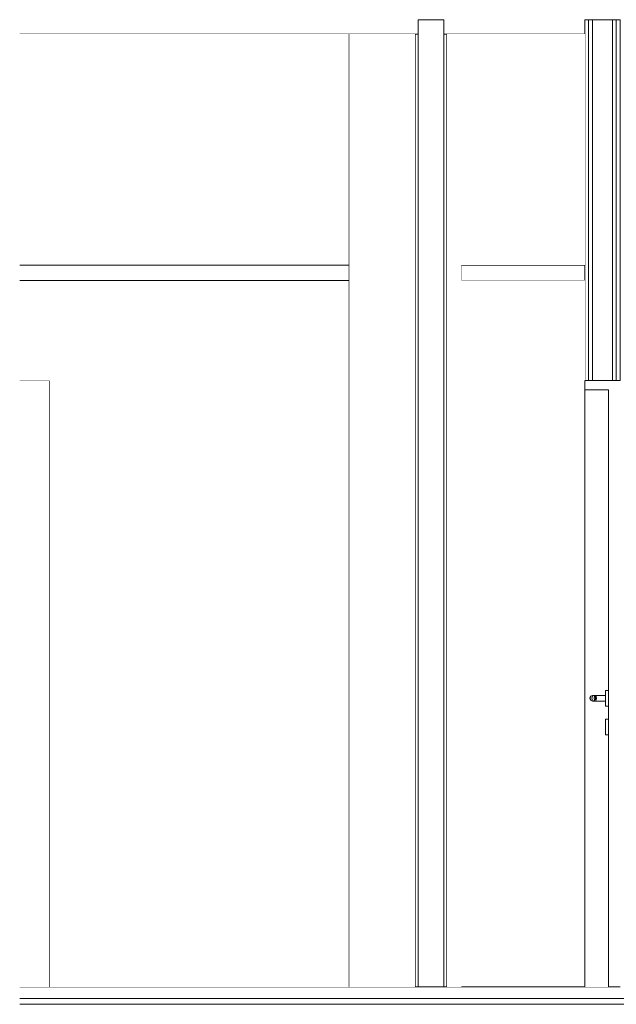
# Model space of a CAD drawing. Header units: millimetres. Extents: x -30280 to 309309, y -17460 to 4378.
# Tile 680 of 1056: x 227982 to 230049, y -13520 to -10110. Entities that reach past the tile are written whole.
import ezdxf

# ---------------------------------------------------------------- set-up
doc = ezdxf.new("R2010")
doc.units = ezdxf.units.MM
doc.header["$MEASUREMENT"] = 0
doc.linetypes.add('Wipeout_Contour', pattern=[1000, 0, -1000])
for name, color, linetype in [('07_CR_Cel Ras pladur', 7, 'Continuous'), ('10_ESTR_Fotjats', 7, 'Continuous'), ('12_FAÇ_Façana', 7, 'Continuous'), ('Nuevo_07_CR_Cel Ras pladur', 7, 'Continuous'), ('Nuevo_08_E_Envans secs', 7, 'Continuous'), ('Nuevo_14_PAV_Soft Light Grey 0554', 7, 'Continuous'), ('Nuevo_Puertas Archicad', 7, 'Continuous'), ('Puertas Archicad', 7, 'Continuous')]:
    doc.layers.add(name, color=color, linetype=linetype)
doc.layers.add('07_CR_Cel Ras pladur_Pluma_Nº__102', color=7, linetype='Continuous', lineweight=5, true_color=0xcccccc)
doc.layers.add('Nuevo_Puertas Archicad_Pluma_Nº__3', color=7, linetype='Continuous', lineweight=5, true_color=0xa4a4a4)
for name, color, linetype, lineweight in [('10_ESTR_Fotjats_Pluma_Nº__1', 7, 'Continuous', 5), ('12_FAÇ_Façana_Pluma_Nº__47', 7, 'Continuous', 20), ('12_FAÇ_Façana_Pluma_Nº__7', 7, 'Continuous', 5), ('Nuevo_07_CR_Cel Ras pladur_Pluma_Nº__1', 7, 'Continuous', 5), ('Nuevo_08_E_Envans secs_Pluma_Nº__1', 7, 'Continuous', 5), ('Nuevo_08_E_Envans secs_Pluma_Nº__20', 1, 'Continuous', 5), ('Nuevo_14_PAV_Soft Light Grey 0554_Pluma_Nº__29', 7, 'Continuous', 20), ('Nuevo_Puertas Archicad_Pluma_Nº__1', 7, 'Continuous', 5), ('Puertas Archicad_Pluma_Nº__47', 7, 'Continuous', 20)]:
    doc.layers.add(name, color=color, linetype=linetype, lineweight=lineweight)

# ---------------------------------------------------------------- blocks, each defined once
blk = doc.blocks.new('Elem Sección_485_6', base_point=(235890.6, -13460))
at = {"layer": '10_ESTR_Fotjats_Pluma_Nº__1', "color": 7, "linetype": 'Continuous', "lineweight": 5}
for p, q in [((229351.7, -13460), (227981.8, -13460)), ((229511.7, -13460), (229461.7, -13460)), ((260735.6, -13500), (227981.8, -13500)), ((260735.6, -13520), (227981.8, -13520))]:
    blk.add_line(p, q, dxfattribs=at)
at = {"layer": '10_ESTR_Fotjats_Pluma_Nº__1', "color": 7, "linetype": 'Continuous', "lineweight": 5, "flags": 128}
for points in [[(229461.7, -13460), (229451.7, -13460), (229361.7, -13460), (229351.7, -13460)], [(230061.7, -13460), (230021.7, -13460), (229939.7, -13460)]]:
    blk.add_lwpolyline(points, dxfattribs=at)
blk = doc.blocks.new('Elem Sección_495_6', base_point=(235890.6, -13460))
at = {"layer": '10_ESTR_Fotjats_Pluma_Nº__1', "color": 7, "linetype": 'Continuous', "lineweight": 5}
for p, q in [((229351.7, -10160), (227981.8, -10160)), ((229361.7, -10160), (229351.7, -10160)), ((229461.7, -10160), (229451.7, -10160)), ((229939.7, -10160), (229461.7, -10160))]:
    blk.add_line(p, q, dxfattribs=at)
at = {"layer": '10_ESTR_Fotjats_Pluma_Nº__1', "color": 7, "linetype": 'Continuous', "lineweight": 5, "flags": 128}
blk.add_lwpolyline([(230061.7, -10110), (230048.7, -10110), (230035.7, -10110), (229965.7, -10110), (229952.7, -10110), (229939.7, -10110)], dxfattribs=at)
blk = doc.blocks.new('Elem Sección_501_6', base_point=(235890.6, -13460))
at = {"layer": '12_FAÇ_Façana_Pluma_Nº__7', "color": 7, "linetype": 'Continuous', "lineweight": 5}
for p, q in [((229451.7, -10110), (229361.7, -10110)), ((229351.7, -10160), (229351.7, -13460)), ((229461.7, -10160), (229461.7, -13460))]:
    blk.add_line(p, q, dxfattribs=at)
at = {"layer": '12_FAÇ_Façana_Pluma_Nº__7', "color": 7, "linetype": 'Continuous', "lineweight": 5, "flags": 128}
for points in [[(229361.7, -10110), (229361.7, -10160), (229361.7, -13460)], [(229451.7, -10110), (229451.7, -10160), (229451.7, -13460)]]:
    blk.add_lwpolyline(points, dxfattribs=at)
blk = doc.blocks.new('Elem Sección_502_6', base_point=(235890.6, -13460))
at = {"color": 254, "linetype": 'Wipeout_Contour', "lineweight": 0, "ltscale": 918186.508895}
blk.add_wipeout([(229351.7, -13460), (229351.7, -10160), (229121.7, -10160), (229121.7, -13460)], dxfattribs=at).dxf.layer = '12_FAÇ_Façana'
at = {"layer": '12_FAÇ_Façana_Pluma_Nº__47', "color": 7, "linetype": 'Continuous', "lineweight": 20}
blk.add_line((229121.7, -10160), (229121.7, -13460), dxfattribs=at)
blk = doc.blocks.new('Elem Sección_503_6', base_point=(235890.6, -13460))
at = {"color": 254, "linetype": 'Wipeout_Contour', "lineweight": 0, "ltscale": 913494.283683}
blk.add_wipeout([(227981.8, -13460), (228085.6, -13460), (228085.6, -11360), (227981.8, -11360)], dxfattribs=at).dxf.layer = 'Puertas Archicad'
at = {"layer": 'Puertas Archicad_Pluma_Nº__47', "color": 7, "linetype": 'Continuous', "lineweight": 20}
for p, q in [((227981.8, -11360), (228085.6, -11360)), ((228085.6, -11360), (228085.6, -13460))]:
    blk.add_line(p, q, dxfattribs=at)
blk = doc.blocks.new('Elem Sección_504_6', base_point=(235890.6, -13460))
at = {"color": 254, "linetype": 'Wipeout_Contour', "lineweight": 0, "ltscale": 915183.727902}
blk.add_wipeout([(227981.8, -10960), (229121.7, -10960), (229121.7, -10160), (227981.8, -10160)], dxfattribs=at).dxf.layer = '12_FAÇ_Façana'
at = {"color": 254, "linetype": 'Wipeout_Contour', "lineweight": 0, "ltscale": 1372266.854125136}
blk.add_wipeout([(229121.7, -11013), (227981.8, -11013), (227981.8, -11360), (228085.6, -11360), (228085.6, -13460), (229121.7, -13460)], dxfattribs=at).dxf.layer = '12_FAÇ_Façana'
blk = doc.blocks.new('Elem Sección_582_6', base_point=(235890.6, -13460))
at = {"layer": 'Nuevo_07_CR_Cel Ras pladur_Pluma_Nº__1', "color": 7, "linetype": 'Continuous', "lineweight": 5}
for p, q in [((229511.7, -10960), (229511.7, -11013)), ((229939.7, -10960), (229511.7, -10960)), ((229939.7, -11013), (229511.7, -11013))]:
    blk.add_line(p, q, dxfattribs=at)
blk = doc.blocks.new('Elem Sección_614_6', base_point=(235890.6, -13460))
at = {"layer": 'Nuevo_14_PAV_Soft Light Grey 0554_Pluma_Nº__29', "color": 7, "linetype": 'Continuous', "lineweight": 20}
for p, q in [((229511.7, -13458), (229511.7, -13460)), ((229939.7, -13458), (229511.7, -13458)), ((229939.7, -13460), (229511.7, -13460)), ((229939.7, -13458), (229939.7, -13460))]:
    blk.add_line(p, q, dxfattribs=at)
blk = doc.blocks.new('Elem Sección_622_6', base_point=(235890.6, -13460))
at = {"color": 254, "linetype": 'Wipeout_Contour', "lineweight": 0, "ltscale": 915262.665125}
blk.add_wipeout([(229121.7, -10960), (227981.8, -10960), (227981.8, -11013), (229121.7, -11013)], dxfattribs=at).dxf.layer = '07_CR_Cel Ras pladur'
at = {"layer": '07_CR_Cel Ras pladur_Pluma_Nº__102', "color": 254, "linetype": 'Continuous', "lineweight": 5, "true_color": 0xcccccc}
for p, q in [((227981.8, -10960), (229121.7, -10960)), ((227981.8, -11013), (229121.7, -11013))]:
    blk.add_line(p, q, dxfattribs=at)
blk = doc.blocks.new('Elem Sección_623_6', base_point=(235890.6, -13460))
at = {"layer": 'Nuevo_08_E_Envans secs_Pluma_Nº__1', "color": 7, "linetype": 'Continuous', "lineweight": 5}
for p, q in [((229939.7, -10110), (229939.7, -10160)), ((229952.7, -10110), (229952.7, -11360)), ((229965.7, -10110), (229965.7, -11360)), ((230035.7, -10110), (230035.7, -11360)), ((230048.7, -10110), (230048.7, -11360)), ((230061.7, -10110), (230061.7, -10160)), ((229939.7, -10160), (229939.7, -10960)), ((230061.7, -10160), (230061.7, -10960)), ((229939.7, -10960), (229939.7, -11013)), ((230061.7, -10960), (230061.7, -11013)), ((229939.7, -11013), (229939.7, -11360)), ((230061.7, -11013), (230061.7, -11360))]:
    blk.add_line(p, q, dxfattribs=at)
at = {"layer": 'Nuevo_08_E_Envans secs_Pluma_Nº__20', "color": 1, "linetype": 'Continuous', "lineweight": 5, "flags": 128}
for points in [[(229965.7, -11360), (229952.7, -11360), (229939.7, -11360)], [(230061.7, -11360), (230048.7, -11360), (230035.7, -11360)]]:
    blk.add_lwpolyline(points, dxfattribs=at)
blk = doc.blocks.new('Elem Sección_624_6', base_point=(235890.6, -13460))
at = {"color": 254, "linetype": 'Wipeout_Contour', "lineweight": 0, "ltscale": 2299805.496006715}
blk.add_wipeout([(229461.7, -10160), (229461.7, -13460), (229511.7, -13460), (229511.7, -13458), (229939.7, -13458), (229939.7, -11013), (229511.7, -11013), (229511.7, -10960), (229939.7, -10960), (229939.7, -10160)], dxfattribs=at).dxf.layer = 'Nuevo_08_E_Envans secs'
blk = doc.blocks.new('Elem Sección_625_6', base_point=(235890.6, -13460))
at = {"layer": 'Nuevo_Puertas Archicad_Pluma_Nº__1', "color": 7, "linetype": 'Continuous', "lineweight": 5}
blk.add_line((230035.7, -11360), (229965.7, -11360), dxfattribs=at)
at = {"color": 254, "linetype": 'Wipeout_Contour', "lineweight": 0, "ltscale": 4606677.444305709}
blk.add_wipeout([(229939.7, -13460), (230021.7, -13460), (230021.7, -12587), (230011.7, -12587), (230011.7, -12533), (230021.7, -12533), (230021.7, -12487), (230021.6, -12487), (230011.7, -12487), (230011.7, -12470), (229966.7, -12470), (229959.6, -12467), (229956.7, -12460), (229959.6, -12452.9), (229966.7, -12450), (230011.7, -12450), (230011.7, -12433), (230021.7, -12433), (230021.7, -11392), (229939.7, -11392)], dxfattribs=at).dxf.layer = 'Nuevo_Puertas Archicad'
at = {"layer": 'Nuevo_Puertas Archicad_Pluma_Nº__1', "color": 7, "linetype": 'Continuous', "lineweight": 5}
for p in [(229939.7, -11360), (230021.7, -11392)]:
    blk.add_line(p, (229939.7, -11392), dxfattribs=at)
at = {"layer": 'Nuevo_Puertas Archicad_Pluma_Nº__3', "color": 253, "linetype": 'Continuous', "lineweight": 5, "true_color": 0xa4a4a4}
blk.add_line((230021.6, -12226), (230021.6, -12397.7), dxfattribs=at)
at = {"color": 254, "linetype": 'Wipeout_Contour', "lineweight": 0, "ltscale": 921401.393786}
blk.add_wipeout([(230011.7, -12483.4), (230011.7, -12487), (230011.8, -12487), (230011.8, -12483.4)], dxfattribs=at).dxf.layer = 'Nuevo_Puertas Archicad'
at = {"color": 254, "linetype": 'Wipeout_Contour', "lineweight": 0, "ltscale": 921413.642084}
blk.add_wipeout([(230011.8, -12546.5), (230011.8, -12536.6), (230011.7, -12536.6), (230011.7, -12546.5)], dxfattribs=at).dxf.layer = 'Nuevo_Puertas Archicad'
at = {"color": 254, "linetype": 'Wipeout_Contour', "lineweight": 0, "ltscale": 921423.160662}
blk.add_wipeout([(230011.8, -12587), (230011.8, -12583.4), (230011.7, -12583.4), (230011.7, -12587)], dxfattribs=at).dxf.layer = 'Nuevo_Puertas Archicad'
at = {"color": 254, "linetype": 'Wipeout_Contour', "lineweight": 0, "ltscale": 921399.930944}
blk.add_wipeout([(230011.7, -12473.5), (230011.7, -12483.4), (230011.8, -12483.4), (230011.8, -12473.5)], dxfattribs=at).dxf.layer = 'Nuevo_Puertas Archicad'
at = {"color": 254, "linetype": 'Wipeout_Contour', "lineweight": 0, "ltscale": 921416.18958}
blk.add_wipeout([(230011.8, -12560), (230011.8, -12546.5), (230011.7, -12546.5), (230011.7, -12560)], dxfattribs=at).dxf.layer = 'Nuevo_Puertas Archicad'
at = {"color": 254, "linetype": 'Wipeout_Contour', "lineweight": 0, "ltscale": 921397.398958}
blk.add_wipeout([(230011.7, -12460), (230011.7, -12473.5), (230011.8, -12473.5), (230011.8, -12460)], dxfattribs=at).dxf.layer = 'Nuevo_Puertas Archicad'
at = {"color": 254, "linetype": 'Wipeout_Contour', "lineweight": 0, "ltscale": 921433.412719}
blk.add_wipeout([(230021.6, -12546.5), (230021.6, -12536.6), (230011.8, -12536.6), (230011.8, -12546.5)], dxfattribs=at).dxf.layer = 'Nuevo_Puertas Archicad'
at = {"color": 254, "linetype": 'Wipeout_Contour', "lineweight": 0, "ltscale": 921421.686134}
blk.add_wipeout([(230011.8, -12583.4), (230011.8, -12573.5), (230011.7, -12573.5), (230011.7, -12583.4)], dxfattribs=at).dxf.layer = 'Nuevo_Puertas Archicad'
at = {"color": 254, "linetype": 'Wipeout_Contour', "lineweight": 0, "ltscale": 921394.478005}
blk.add_wipeout([(230011.7, -12446.5), (230011.7, -12460), (230011.8, -12460), (230011.8, -12446.5)], dxfattribs=at).dxf.layer = 'Nuevo_Puertas Archicad'
at = {"color": 254, "linetype": 'Wipeout_Contour', "lineweight": 0, "ltscale": 921421.164685}
blk.add_wipeout([(230011.8, -12483.4), (230011.8, -12487), (230021.6, -12487), (230021.6, -12483.4)], dxfattribs=at).dxf.layer = 'Nuevo_Puertas Archicad'
at = {"color": 254, "linetype": 'Wipeout_Contour', "lineweight": 0, "ltscale": 921412.172285}
blk.add_wipeout([(230011.8, -12536.6), (230011.8, -12533), (230011.7, -12533), (230011.7, -12536.6)], dxfattribs=at).dxf.layer = 'Nuevo_Puertas Archicad'
at = {"color": 254, "linetype": 'Wipeout_Contour', "lineweight": 0, "ltscale": 921419.133907}
blk.add_wipeout([(230011.8, -12573.5), (230011.8, -12560), (230011.7, -12560), (230011.7, -12573.5)], dxfattribs=at).dxf.layer = 'Nuevo_Puertas Archicad'
at = {"color": 254, "linetype": 'Wipeout_Contour', "lineweight": 0, "ltscale": 921391.950751}
blk.add_wipeout([(230011.7, -12436.6), (230011.7, -12446.5), (230011.8, -12446.5), (230011.8, -12436.6)], dxfattribs=at).dxf.layer = 'Nuevo_Puertas Archicad'
at = {"color": 254, "linetype": 'Wipeout_Contour', "lineweight": 0, "ltscale": 921419.701874}
blk.add_wipeout([(230011.8, -12473.5), (230011.8, -12483.4), (230021.6, -12483.4), (230021.6, -12473.5)], dxfattribs=at).dxf.layer = 'Nuevo_Puertas Archicad'
at = {"color": 254, "linetype": 'Wipeout_Contour', "lineweight": 0, "ltscale": 921435.960161}
blk.add_wipeout([(230021.6, -12560), (230021.6, -12546.5), (230011.8, -12546.5), (230011.8, -12560)], dxfattribs=at).dxf.layer = 'Nuevo_Puertas Archicad'
at = {"color": 254, "linetype": 'Wipeout_Contour', "lineweight": 0, "ltscale": 921442.931094}
blk.add_wipeout([(230021.6, -12587), (230021.6, -12583.4), (230011.8, -12583.4), (230011.8, -12587)], dxfattribs=at).dxf.layer = 'Nuevo_Puertas Archicad'
at = {"color": 254, "linetype": 'Wipeout_Contour', "lineweight": 0, "ltscale": 921390.492639}
blk.add_wipeout([(230011.7, -12433), (230011.7, -12436.6), (230011.8, -12436.6), (230011.8, -12433)], dxfattribs=at).dxf.layer = 'Nuevo_Puertas Archicad'
at = {"color": 254, "linetype": 'Wipeout_Contour', "lineweight": 0, "ltscale": 921417.169943}
blk.add_wipeout([(230011.8, -12460), (230011.8, -12473.5), (230021.6, -12473.5), (230021.6, -12460)], dxfattribs=at).dxf.layer = 'Nuevo_Puertas Archicad'
at = {"color": 254, "linetype": 'Wipeout_Contour', "lineweight": 0, "ltscale": 921453.183351}
blk.add_wipeout([(230021.7, -12546.5), (230021.7, -12536.6), (230021.6, -12536.6), (230021.6, -12546.5)], dxfattribs=at).dxf.layer = 'Nuevo_Puertas Archicad'
at = {"color": 254, "linetype": 'Wipeout_Contour', "lineweight": 0, "ltscale": 921441.456597}
blk.add_wipeout([(230021.6, -12583.4), (230021.6, -12573.5), (230011.8, -12573.5), (230011.8, -12583.4)], dxfattribs=at).dxf.layer = 'Nuevo_Puertas Archicad'
at = {"color": 254, "linetype": 'Wipeout_Contour', "lineweight": 0, "ltscale": 921414.249052}
blk.add_wipeout([(230011.8, -12446.5), (230011.8, -12460), (230021.6, -12460), (230021.6, -12446.5)], dxfattribs=at).dxf.layer = 'Nuevo_Puertas Archicad'
at = {"color": 254, "linetype": 'Wipeout_Contour', "lineweight": 0, "ltscale": 921440.935579}
blk.add_wipeout([(230021.6, -12483.4), (230021.6, -12487), (230021.7, -12487), (230021.7, -12483.4)], dxfattribs=at).dxf.layer = 'Nuevo_Puertas Archicad'
at = {"color": 254, "linetype": 'Wipeout_Contour', "lineweight": 0, "ltscale": 921431.942953}
blk.add_wipeout([(230021.6, -12536.6), (230021.6, -12533), (230011.8, -12533), (230011.8, -12536.6)], dxfattribs=at).dxf.layer = 'Nuevo_Puertas Archicad'
at = {"color": 254, "linetype": 'Wipeout_Contour', "lineweight": 0, "ltscale": 921438.904425}
blk.add_wipeout([(230021.6, -12573.5), (230021.6, -12560), (230011.8, -12560), (230011.8, -12573.5)], dxfattribs=at).dxf.layer = 'Nuevo_Puertas Archicad'
at = {"color": 254, "linetype": 'Wipeout_Contour', "lineweight": 0, "ltscale": 921411.721852}
blk.add_wipeout([(230011.8, -12436.6), (230011.8, -12446.5), (230021.6, -12446.5), (230021.6, -12436.6)], dxfattribs=at).dxf.layer = 'Nuevo_Puertas Archicad'
at = {"color": 254, "linetype": 'Wipeout_Contour', "lineweight": 0, "ltscale": 921439.4728}
blk.add_wipeout([(230021.6, -12473.5), (230021.6, -12483.4), (230021.7, -12483.4), (230021.7, -12473.5)], dxfattribs=at).dxf.layer = 'Nuevo_Puertas Archicad'
at = {"color": 254, "linetype": 'Wipeout_Contour', "lineweight": 0, "ltscale": 921455.730738}
blk.add_wipeout([(230021.7, -12560), (230021.7, -12546.5), (230021.6, -12546.5), (230021.6, -12560)], dxfattribs=at).dxf.layer = 'Nuevo_Puertas Archicad'
at = {"color": 254, "linetype": 'Wipeout_Contour', "lineweight": 0, "ltscale": 921462.701521}
blk.add_wipeout([(230021.7, -12587), (230021.7, -12583.4), (230021.6, -12583.4), (230021.6, -12587)], dxfattribs=at).dxf.layer = 'Nuevo_Puertas Archicad'
at = {"color": 254, "linetype": 'Wipeout_Contour', "lineweight": 0, "ltscale": 921410.263771}
blk.add_wipeout([(230011.8, -12433), (230011.8, -12436.6), (230021.6, -12436.6), (230021.6, -12433)], dxfattribs=at).dxf.layer = 'Nuevo_Puertas Archicad'
at = {"color": 254, "linetype": 'Wipeout_Contour', "lineweight": 0, "ltscale": 921436.940922}
blk.add_wipeout([(230021.6, -12460), (230021.6, -12473.5), (230021.7, -12473.5), (230021.7, -12460)], dxfattribs=at).dxf.layer = 'Nuevo_Puertas Archicad'
at = {"color": 254, "linetype": 'Wipeout_Contour', "lineweight": 0, "ltscale": 921451.713615}
blk.add_wipeout([(230021.7, -12536.6), (230021.7, -12533), (230021.6, -12533), (230021.6, -12536.6)], dxfattribs=at).dxf.layer = 'Nuevo_Puertas Archicad'
at = {"color": 254, "linetype": 'Wipeout_Contour', "lineweight": 0, "ltscale": 921461.227056}
blk.add_wipeout([(230021.7, -12583.4), (230021.7, -12573.5), (230021.6, -12573.5), (230021.6, -12583.4)], dxfattribs=at).dxf.layer = 'Nuevo_Puertas Archicad'
at = {"layer": 'Nuevo_Puertas Archicad_Pluma_Nº__3', "color": 253, "linetype": 'Continuous', "lineweight": 5, "true_color": 0xa4a4a4}
for p, q in [((230011.7, -12536.6), (230011.7, -12533)), ((230011.7, -12533), (230011.8, -12533)), ((230011.8, -12533), (230021.6, -12533)), ((230021.6, -12533), (230021.7, -12533))]:
    blk.add_line(p, q, dxfattribs=at)
at = {"color": 254, "linetype": 'Wipeout_Contour', "lineweight": 0, "ltscale": 921434.020094}
blk.add_wipeout([(230021.6, -12446.5), (230021.6, -12460), (230021.7, -12460), (230021.7, -12446.5)], dxfattribs=at).dxf.layer = 'Nuevo_Puertas Archicad'
at = {"color": 254, "linetype": 'Wipeout_Contour', "lineweight": 0, "ltscale": 921458.674938}
blk.add_wipeout([(230021.7, -12573.5), (230021.7, -12560), (230021.6, -12560), (230021.6, -12573.5)], dxfattribs=at).dxf.layer = 'Nuevo_Puertas Archicad'
at = {"layer": 'Nuevo_Puertas Archicad_Pluma_Nº__3', "color": 253, "linetype": 'Continuous', "lineweight": 5, "true_color": 0xa4a4a4}
for p, q in [((230011.7, -12546.5), (230011.7, -12536.6)), ((230011.7, -12560), (230011.7, -12546.5)), ((230011.7, -12573.5), (230011.7, -12560)), ((230011.7, -12583.4), (230011.7, -12573.5)), ((230021.6, -12614), (230021.6, -12562)), ((230011.7, -12587), (230011.7, -12583.4)), ((230011.7, -12587), (230011.8, -12587)), ((230011.8, -12587), (230021.6, -12587)), ((230021.6, -12587), (230021.7, -12587))]:
    blk.add_line(p, q, dxfattribs=at)
at = {"color": 254, "linetype": 'Wipeout_Contour', "lineweight": 0, "ltscale": 921431.492949}
blk.add_wipeout([(230021.6, -12436.6), (230021.6, -12446.5), (230021.7, -12446.5), (230021.7, -12436.6)], dxfattribs=at).dxf.layer = 'Nuevo_Puertas Archicad'
at = {"color": 254, "linetype": 'Wipeout_Contour', "lineweight": 0, "ltscale": 921338.345658}
blk.add_wipeout([(230011.7, -12470), (230011.7, -12467), (229982.4, -12467), (229981.7, -12470)], dxfattribs=at).dxf.layer = 'Nuevo_Puertas Archicad'
at = {"layer": 'Nuevo_Puertas Archicad_Pluma_Nº__3', "color": 253, "linetype": 'Continuous', "lineweight": 5, "true_color": 0xa4a4a4}
for p, q in [((230011.7, -12487), (230011.8, -12487)), ((230011.8, -12487), (230021.6, -12487)), ((230021.6, -12487), (230021.7, -12487)), ((230021.6, -12536.4), (230021.6, -12487))]:
    blk.add_line(p, q, dxfattribs=at)
at = {"color": 254, "linetype": 'Wipeout_Contour', "lineweight": 0, "ltscale": 921430.034899}
blk.add_wipeout([(230021.6, -12433), (230021.6, -12436.6), (230021.7, -12436.6), (230021.7, -12433)], dxfattribs=at).dxf.layer = 'Nuevo_Puertas Archicad'
at = {"color": 254, "linetype": 'Wipeout_Contour', "lineweight": 0, "ltscale": 921338.260143}
blk.add_wipeout([(230011.7, -12467), (230011.7, -12460), (229982.7, -12460), (229982.4, -12467)], dxfattribs=at).dxf.layer = 'Nuevo_Puertas Archicad'
at = {"layer": 'Nuevo_Puertas Archicad_Pluma_Nº__3', "color": 253, "linetype": 'Continuous', "lineweight": 5, "true_color": 0xa4a4a4}
blk.add_line((230011.7, -12487), (230011.7, -12483.4), dxfattribs=at)
at = {"color": 254, "linetype": 'Wipeout_Contour', "lineweight": 0, "ltscale": 921336.7301}
blk.add_wipeout([(230011.7, -12460), (230011.7, -12452.9), (229982.4, -12452.9), (229982.7, -12460)], dxfattribs=at).dxf.layer = 'Nuevo_Puertas Archicad'
at = {"layer": 'Nuevo_Puertas Archicad_Pluma_Nº__3', "color": 253, "linetype": 'Continuous', "lineweight": 5, "true_color": 0xa4a4a4}
blk.add_line((230011.7, -12483.4), (230011.7, -12473.5), dxfattribs=at)
at = {"color": 254, "linetype": 'Wipeout_Contour', "lineweight": 0, "ltscale": 921334.651805}
blk.add_wipeout([(230011.7, -12452.9), (230011.7, -12450), (229981.7, -12450), (229982.4, -12452.9)], dxfattribs=at).dxf.layer = 'Nuevo_Puertas Archicad'
at = {"layer": 'Nuevo_Puertas Archicad_Pluma_Nº__3', "color": 253, "linetype": 'Continuous', "lineweight": 5, "true_color": 0xa4a4a4}
for p, q in [((230021.7, -11392), (230021.7, -13460)), ((230011.7, -12436.6), (230011.7, -12433)), ((230011.7, -12433), (230011.8, -12433)), ((230011.7, -12446.5), (230011.7, -12436.6)), ((230011.7, -12460), (230011.7, -12446.5)), ((230011.8, -12433), (230021.6, -12433)), ((230021.6, -12433), (230021.7, -12433)), ((230011.7, -12473.5), (230011.7, -12460))]:
    blk.add_line(p, q, dxfattribs=at)
at = {"color": 254, "linetype": 'Wipeout_Contour', "lineweight": 0, "ltscale": 921246.038477}
blk.add_wipeout([(229972.1, -12460), (229973.2, -12467), (229973.8, -12467), (229976.7, -12460)], dxfattribs=at).dxf.layer = 'Nuevo_Puertas Archicad'
at = {"color": 254, "linetype": 'Wipeout_Contour', "lineweight": 0, "ltscale": 690933.5533}
blk.add_wipeout([(229973.8, -12467), (229973.2, -12467), (229973.4, -12467.2)], dxfattribs=at).dxf.layer = 'Nuevo_Puertas Archicad'
at = {"color": 254, "linetype": 'Wipeout_Contour', "lineweight": 0, "ltscale": 921269.42812}
blk.add_wipeout([(229981.7, -12470), (229982.4, -12467), (229978.7, -12467), (229976, -12470)], dxfattribs=at).dxf.layer = 'Nuevo_Puertas Archicad'
at = {"color": 254, "linetype": 'Wipeout_Contour', "lineweight": 0, "ltscale": 921273.330139}
blk.add_wipeout([(229982.4, -12467), (229982.7, -12460), (229979.9, -12460), (229978.7, -12467)], dxfattribs=at).dxf.layer = 'Nuevo_Puertas Archicad'
at = {"color": 254, "linetype": 'Wipeout_Contour', "lineweight": 0, "ltscale": 921271.799987}
blk.add_wipeout([(229982.7, -12460), (229982.4, -12452.9), (229978.7, -12452.9), (229979.9, -12460)], dxfattribs=at).dxf.layer = 'Nuevo_Puertas Archicad'
at = {"color": 254, "linetype": 'Wipeout_Contour', "lineweight": 0, "ltscale": 921265.733989}
blk.add_wipeout([(229982.4, -12452.9), (229981.7, -12450), (229976, -12450), (229978.7, -12452.9)], dxfattribs=at).dxf.layer = 'Nuevo_Puertas Archicad'
at = {"color": 254, "linetype": 'Wipeout_Contour', "lineweight": 0, "ltscale": 690931.293716}
blk.add_wipeout([(229973.4, -12452.7), (229973.2, -12452.9), (229973.8, -12452.9)], dxfattribs=at).dxf.layer = 'Nuevo_Puertas Archicad'
at = {"color": 254, "linetype": 'Wipeout_Contour', "lineweight": 0, "ltscale": 921244.508279}
blk.add_wipeout([(229972.1, -12460), (229976.7, -12460), (229973.8, -12452.9), (229973.2, -12452.9)], dxfattribs=at).dxf.layer = 'Nuevo_Puertas Archicad'
at = {"color": 254, "linetype": 'Wipeout_Contour', "lineweight": 0, "ltscale": 921224.988786}
blk.add_wipeout([(229972.1, -12460), (229963.9, -12460), (229966, -12467), (229973.2, -12467)], dxfattribs=at).dxf.layer = 'Nuevo_Puertas Archicad'
at = {"color": 254, "linetype": 'Wipeout_Contour', "lineweight": 0, "ltscale": 921232.161508}
blk.add_wipeout([(229966, -12467), (229969.2, -12468.9), (229973.4, -12467.2), (229973.2, -12467)], dxfattribs=at).dxf.layer = 'Nuevo_Puertas Archicad'
at = {"color": 254, "linetype": 'Wipeout_Contour', "lineweight": 0, "ltscale": 921252.65477}
blk.add_wipeout([(229976, -12470), (229978.7, -12467), (229976.2, -12467), (229971.1, -12470)], dxfattribs=at).dxf.layer = 'Nuevo_Puertas Archicad'
at = {"color": 254, "linetype": 'Wipeout_Contour', "lineweight": 0, "ltscale": 921262.710155}
blk.add_wipeout([(229978.7, -12467), (229979.9, -12460), (229978.3, -12460), (229976.2, -12467)], dxfattribs=at).dxf.layer = 'Nuevo_Puertas Archicad'
at = {"color": 254, "linetype": 'Wipeout_Contour', "lineweight": 0, "ltscale": 921261.179983}
blk.add_wipeout([(229979.9, -12460), (229978.7, -12452.9), (229976.2, -12452.9), (229978.3, -12460)], dxfattribs=at).dxf.layer = 'Nuevo_Puertas Archicad'
at = {"color": 254, "linetype": 'Wipeout_Contour', "lineweight": 0, "ltscale": 921248.960568}
blk.add_wipeout([(229978.7, -12452.9), (229976, -12450), (229971.1, -12450), (229976.2, -12452.9)], dxfattribs=at).dxf.layer = 'Nuevo_Puertas Archicad'
at = {"color": 254, "linetype": 'Wipeout_Contour', "lineweight": 0, "ltscale": 921228.978557}
blk.add_wipeout([(229966, -12452.9), (229973.2, -12452.9), (229973.4, -12452.7), (229969.2, -12451)], dxfattribs=at).dxf.layer = 'Nuevo_Puertas Archicad'
at = {"color": 254, "linetype": 'Wipeout_Contour', "lineweight": 0, "ltscale": 921223.458561}
blk.add_wipeout([(229973.2, -12452.9), (229966, -12452.9), (229963.9, -12460), (229972.1, -12460)], dxfattribs=at).dxf.layer = 'Nuevo_Puertas Archicad'
at = {"color": 254, "linetype": 'Wipeout_Contour', "lineweight": 0, "ltscale": 921199.389186}
blk.add_wipeout([(229963.9, -12460), (229958.4, -12460), (229961.2, -12467), (229966, -12467)], dxfattribs=at).dxf.layer = 'Nuevo_Puertas Archicad'
at = {"color": 254, "linetype": 'Wipeout_Contour', "lineweight": 0, "ltscale": 921214.331833}
blk.add_wipeout([(229966, -12467), (229961.2, -12467), (229967.3, -12469.7), (229969.2, -12468.9)], dxfattribs=at).dxf.layer = 'Nuevo_Puertas Archicad'
at = {"color": 254, "linetype": 'Wipeout_Contour', "lineweight": 0, "ltscale": 921240.458165}
blk.add_wipeout([(229971.1, -12470), (229976.2, -12467), (229974.5, -12467), (229967.8, -12470)], dxfattribs=at).dxf.layer = 'Nuevo_Puertas Archicad'
at = {"color": 254, "linetype": 'Wipeout_Contour', "lineweight": 0, "ltscale": 921255.997551}
blk.add_wipeout([(229976.2, -12467), (229978.3, -12460), (229977.3, -12460), (229974.5, -12467)], dxfattribs=at).dxf.layer = 'Nuevo_Puertas Archicad'
at = {"color": 254, "linetype": 'Wipeout_Contour', "lineweight": 0, "ltscale": 921254.467365}
blk.add_wipeout([(229978.3, -12460), (229976.2, -12452.9), (229974.5, -12452.9), (229977.3, -12460)], dxfattribs=at).dxf.layer = 'Nuevo_Puertas Archicad'
at = {"color": 254, "linetype": 'Wipeout_Contour', "lineweight": 0, "ltscale": 921236.763912}
blk.add_wipeout([(229976.2, -12452.9), (229971.1, -12450), (229967.8, -12450), (229974.5, -12452.9)], dxfattribs=at).dxf.layer = 'Nuevo_Puertas Archicad'
at = {"color": 254, "linetype": 'Wipeout_Contour', "lineweight": 0, "ltscale": 921210.811055}
blk.add_wipeout([(229961.2, -12452.9), (229966, -12452.9), (229969.2, -12451), (229967.3, -12450.2)], dxfattribs=at).dxf.layer = 'Nuevo_Puertas Archicad'
at = {"color": 254, "linetype": 'Wipeout_Contour', "lineweight": 0, "ltscale": 921197.858921}
blk.add_wipeout([(229966, -12452.9), (229961.2, -12452.9), (229958.4, -12460), (229963.9, -12460)], dxfattribs=at).dxf.layer = 'Nuevo_Puertas Archicad'
at = {"color": 254, "linetype": 'Wipeout_Contour', "lineweight": 0, "ltscale": 921185.906214}
blk.add_wipeout([(229958.4, -12460), (229956.7, -12460), (229959.6, -12467), (229961.2, -12467)], dxfattribs=at).dxf.layer = 'Nuevo_Puertas Archicad'
at = {"color": 254, "linetype": 'Wipeout_Contour', "lineweight": 0, "ltscale": 921205.721491}
blk.add_wipeout([(229961.2, -12467), (229959.6, -12467), (229966.7, -12470), (229967.3, -12469.7)], dxfattribs=at).dxf.layer = 'Nuevo_Puertas Archicad'
at = {"color": 254, "linetype": 'Wipeout_Contour', "lineweight": 0, "ltscale": 921233.788872}
blk.add_wipeout([(229967.8, -12470), (229974.5, -12467), (229973.8, -12467), (229966.7, -12470)], dxfattribs=at).dxf.layer = 'Nuevo_Puertas Archicad'
at = {"color": 254, "linetype": 'Wipeout_Contour', "lineweight": 0, "ltscale": 921252.101639}
blk.add_wipeout([(229974.5, -12467), (229977.3, -12460), (229976.7, -12460), (229973.8, -12467)], dxfattribs=at).dxf.layer = 'Nuevo_Puertas Archicad'
at = {"color": 254, "linetype": 'Wipeout_Contour', "lineweight": 0, "ltscale": 921250.571444}
blk.add_wipeout([(229977.3, -12460), (229974.5, -12452.9), (229973.8, -12452.9), (229976.7, -12460)], dxfattribs=at).dxf.layer = 'Nuevo_Puertas Archicad'
at = {"layer": 'Nuevo_Puertas Archicad_Pluma_Nº__3', "color": 253, "linetype": 'Continuous', "lineweight": 5, "true_color": 0xa4a4a4}
blk.add_line((230011.7, -12470), (229981.7, -12470), dxfattribs=at)
at = {"color": 254, "linetype": 'Wipeout_Contour', "lineweight": 0, "ltscale": 921230.094591}
blk.add_wipeout([(229974.5, -12452.9), (229967.8, -12450), (229966.7, -12450), (229973.8, -12452.9)], dxfattribs=at).dxf.layer = 'Nuevo_Puertas Archicad'
at = {"color": 254, "linetype": 'Wipeout_Contour', "lineweight": 0, "ltscale": 921202.062465}
blk.add_wipeout([(229959.6, -12452.9), (229961.2, -12452.9), (229967.3, -12450.2), (229966.7, -12450)], dxfattribs=at).dxf.layer = 'Nuevo_Puertas Archicad'
at = {"layer": 'Nuevo_Puertas Archicad_Pluma_Nº__3', "color": 253, "linetype": 'Continuous', "lineweight": 5, "true_color": 0xa4a4a4}
for p, q in [((229979.9, -12460), (229978.7, -12452.9)), ((229978.7, -12467), (229979.9, -12460)), ((230011.7, -12450), (229981.7, -12450))]:
    blk.add_line(p, q, dxfattribs=at)
at = {"color": 254, "linetype": 'Wipeout_Contour', "lineweight": 0, "ltscale": 921184.375928}
blk.add_wipeout([(229961.2, -12452.9), (229959.6, -12452.9), (229956.7, -12460), (229958.4, -12460)], dxfattribs=at).dxf.layer = 'Nuevo_Puertas Archicad'
at = {"layer": 'Nuevo_Puertas Archicad_Pluma_Nº__1', "color": 7, "linetype": 'Continuous', "lineweight": 5}
blk.add_line((229939.7, -13458), (229939.7, -11392), dxfattribs=at)
at = {"layer": 'Nuevo_Puertas Archicad_Pluma_Nº__3', "color": 253, "linetype": 'Continuous', "lineweight": 5, "true_color": 0xa4a4a4}
for p, q in [((229959.6, -12452.9), (229956.7, -12460)), ((229956.7, -12460), (229959.6, -12467)), ((229961.2, -12452.9), (229958.4, -12460)), ((229958.4, -12460), (229961.2, -12467)), ((229966.7, -12450), (229959.6, -12452.9)), ((229959.6, -12467), (229966.7, -12470)), ((229966, -12452.9), (229963.9, -12460)), ((229963.9, -12460), (229966, -12467)), ((229967.8, -12450), (229966.7, -12450)), ((229973.8, -12452.9), (229966.7, -12450)), ((229966.7, -12470), (229973.8, -12467)), ((229967.8, -12470), (229966.7, -12470)), ((229971.1, -12450), (229967.8, -12450)), ((229971.1, -12470), (229967.8, -12470)), ((229976, -12450), (229971.1, -12450)), ((229976, -12470), (229971.1, -12470)), ((229973.2, -12452.9), (229972.1, -12460)), ((229972.1, -12460), (229973.2, -12467)), ((229976.7, -12460), (229973.8, -12452.9)), ((229973.8, -12467), (229976.7, -12460)), ((229977.3, -12460), (229974.5, -12452.9)), ((229974.5, -12467), (229977.3, -12460)), ((229981.7, -12450), (229976, -12450)), ((229981.7, -12470), (229976, -12470)), ((229978.3, -12460), (229976.2, -12452.9)), ((229976.2, -12467), (229978.3, -12460))]:
    blk.add_line(p, q, dxfattribs=at)

msp = doc.modelspace()

# ---------------------------------------------------------------- block references
at = {"layer": '10_ESTR_Fotjats', "lineweight": 0}
for name in ['Elem Sección_495_6', 'Elem Sección_485_6']:
    msp.add_blockref(name, (235890.6, -13460), dxfattribs=at)
at = {"layer": '12_FAÇ_Façana', "lineweight": 0}
msp.add_blockref('Elem Sección_501_6', (235890.6, -13460), dxfattribs=at)
at = {"layer": 'Nuevo_07_CR_Cel Ras pladur', "lineweight": 0}
msp.add_blockref('Elem Sección_582_6', (235890.6, -13460), dxfattribs=at)
at = {"layer": 'Nuevo_14_PAV_Soft Light Grey 0554', "lineweight": 0}
msp.add_blockref('Elem Sección_614_6', (235890.6, -13460), dxfattribs=at)

# ---------------------------------------------------------------- next in the draw order: block references
at = {"layer": '12_FAÇ_Façana', "lineweight": 0}
msp.add_blockref('Elem Sección_502_6', (235890.6, -13460), dxfattribs=at)
at = {"layer": 'Nuevo_08_E_Envans secs', "lineweight": 0}
msp.add_blockref('Elem Sección_623_6', (235890.6, -13460), dxfattribs=at)
at = {"layer": 'Puertas Archicad', "lineweight": 0}
msp.add_blockref('Elem Sección_503_6', (235890.6, -13460), dxfattribs=at)

# ---------------------------------------------------------------- next in the draw order: block references
at = {"layer": '12_FAÇ_Façana', "lineweight": 0}
msp.add_blockref('Elem Sección_504_6', (235890.6, -13460), dxfattribs=at)
at = {"layer": 'Nuevo_08_E_Envans secs', "lineweight": 0}
msp.add_blockref('Elem Sección_624_6', (235890.6, -13460), dxfattribs=at)

# ---------------------------------------------------------------- next in the draw order: block references
at = {"layer": '07_CR_Cel Ras pladur', "lineweight": 0}
msp.add_blockref('Elem Sección_622_6', (235890.6, -13460), dxfattribs=at)
at = {"layer": 'Nuevo_Puertas Archicad', "lineweight": 0}
msp.add_blockref('Elem Sección_625_6', (235890.6, -13460), dxfattribs=at)

doc.saveas('drawing.dxf')
